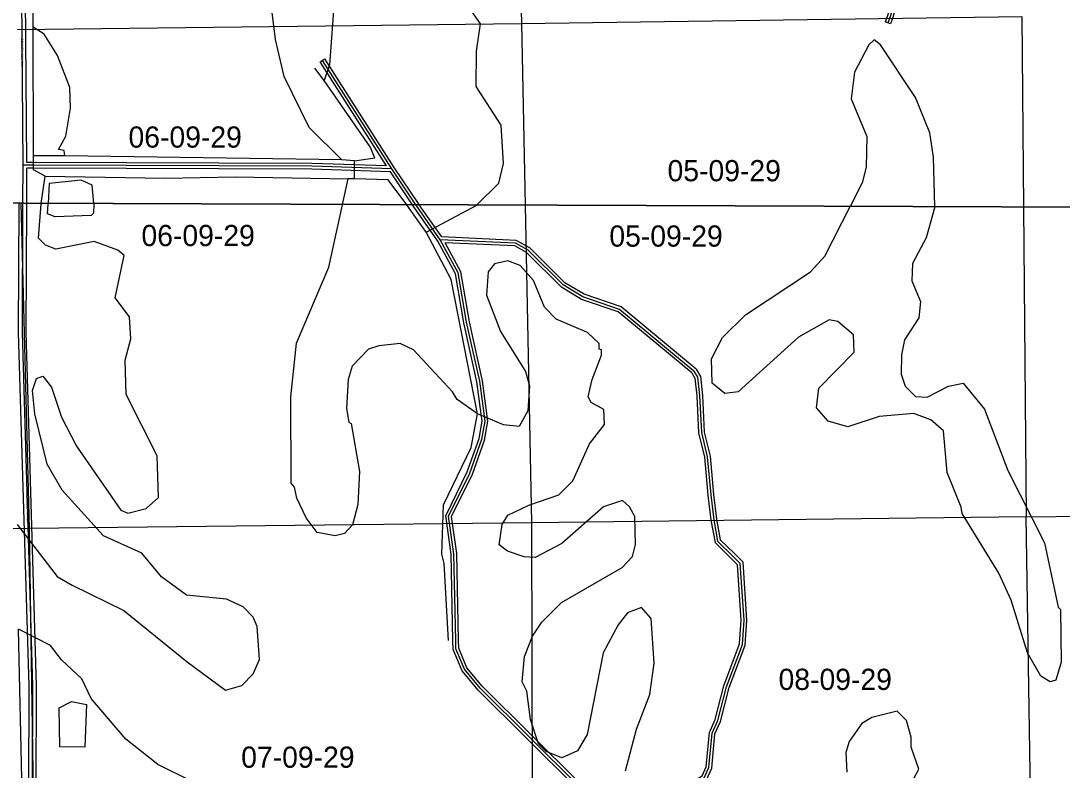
# Model space of a CAD drawing. Extents: x 418523 to 616617, y 1878279 to 2196743.
# Drawn here: x 521145 to 532209, y 1963339 to 1971295 of the extents above; entities that cross this region are included whole.
import ezdxf

# ---------------------------------------------------------------- set-up
doc = ezdxf.new("R2010")
doc.units = 0
for name, color, linetype in [('Level 1', 7, 'Continuous'), ('Level 2', 7, 'Continuous'), ('Level 22', 7, 'Continuous'), ('Level 23', 7, 'Continuous'), ('Level 31', 7, 'Continuous'), ('Level 32', 7, 'Continuous'), ('Level 34', 7, 'Continuous'), ('Level 5', 7, 'Continuous'), ('Level 63', 7, 'Continuous'), ('Level 7', 7, 'Continuous')]:
    doc.layers.add(name, color=color, linetype=linetype)

msp = doc.modelspace()

# ---------------------------------------------------------------- linework, layer by layer
at = {"layer": 'Level 1'}
for p, q in [((526352.964, 1976634.046), (526463.673, 1971266.003)), ((526463.673, 1971266.003), (531779.839, 1971340.711)), ((531779.839, 1971340.711), (531797.47, 1969317.639)), ((521109.59, 1971203.545), (526463.673, 1971266.003)), ((526463.673, 1971266.003), (526502.965, 1969337.629)), ((521145.324, 1969357.858), (521235.364, 1965904.444)), ((526502.965, 1969337.629), (526571.711, 1965963.616)), ((531797.47, 1969317.639), (531826.141, 1966027.543)), ((531826.141, 1966027.543), (537223.575, 1966097.09)), ((526571.711, 1965963.616), (521235.364, 1965904.444)), ((531826.141, 1966027.543), (526571.711, 1965963.616)), ((526571.711, 1965963.616), (526582.577, 1960669.806)), ((531910.485, 1960685.025), (531826.141, 1966027.543)), ((521235.364, 1965904.444), (515839.067, 1965847.821)), ((521235.364, 1965904.444), (521313.555, 1960545.971))]:
    msp.add_line(p, q, dxfattribs=at)
at = {"layer": 'Level 22'}
for p, q in [((521169.483, 1969761.709), (521149.765, 1972171.386)), ((521167.688, 1969357.774), (521169.483, 1969761.709))]:
    msp.add_line(p, q, dxfattribs=at)
msp.add_lwpolyline([(521316.209, 1961561.776), (521293.195, 1962818.296), (521269.311, 1963143.493), (521273.313, 1964235.542), (521162.339, 1967987.446), (521167.665, 1969352.599), (521167.688, 1969357.774)], dxfattribs=at)
at = {"layer": 'Level 23'}
for p, q in [((521209.242, 1969791.562), (521189.765, 1972171.712)), ((521207.689, 1969357.623), (521209.351, 1969731.56))]:
    msp.add_line(p, q, dxfattribs=at)
for points in [[(521276.214, 1961561.043), (521253.221, 1962816.464), (521229.305, 1963142.1), (521233.31, 1964235.024), (521122.335, 1967986.932), (521127.664, 1969352.766), (521127.686, 1969357.925)], [(521356.203, 1961562.508), (521333.17, 1962820.128), (521309.318, 1963144.887), (521313.316, 1964236.061), (521202.342, 1967987.958), (521207.665, 1969352.431), (521207.689, 1969357.623)]]:
    msp.add_lwpolyline(points, dxfattribs=at)
at = {"layer": 'Level 31'}
for p, q in [((525087.614, 1969722.071), (524349.789, 1970874.961)), ((521277.696, 1969761.311), (521169.483, 1969761.709)), ((525341.234, 1969342.016), (525087.614, 1969722.071))]:
    msp.add_line(p, q, dxfattribs=at)
for points in [[(529957, 1973458.508), (529987.704, 1973318.228), (530063.218, 1972945.947), (530167.927, 1972573.566), (530251.305, 1972365.631), (530313.664, 1972227.955), (530379.42, 1971969.897), (530410.23, 1971699.956), (530420.266, 1971479.546), (530382.974, 1971338.575), (530357.047, 1971273.568)], [(525087.614, 1969722.071), (524237.227, 1969750.206), (521277.696, 1969761.311)], [(525601.271, 1968971.106), (525344.249, 1969337.497), (525341.234, 1969342.016)], [(528296.778, 1967576.826), (527507.555, 1968230.162), (527116.09, 1968364.996), (526908.029, 1968490.825), (526534.527, 1968859.071), (526401.187, 1968934.454), (525601.271, 1968971.106)], [(525766.455, 1964716.456), (525746.86, 1965635.851), (525690.198, 1966036.075), (525916.839, 1966493.843), (526043.467, 1966851.961), (526077.468, 1967043.488), (526020.576, 1967468.805), (525881.245, 1968094.426), (525791.709, 1968620.229), (525601.271, 1968971.106)], [(528296.778, 1967576.826), (528335.897, 1967509.777), (528357.441, 1967316.236), (528376.387, 1966923.057), (528438.021, 1966667.192), (528474.701, 1966262.314), (528506.792, 1965997.824), (528548.535, 1965771.486), (528706.37, 1965616.384)], [(527594.71, 1962652.814), (527703.756, 1962794.259), (528029.18, 1962909.494), (528096.5, 1963009.265), (528280.566, 1963183.907), (528405.881, 1963258.385), (528456.088, 1963366.581), (528491.004, 1963733.026), (528549.866, 1963866.282), (528642.835, 1964224.526), (528811.339, 1964674.149), (528828.735, 1964932.286), (528789.553, 1965532.818), (528706.37, 1965616.384)], [(527594.71, 1962652.814), (526025.239, 1964209.329), (525859, 1964409.929), (525768.36, 1964626.99), (525766.455, 1964716.456)]]:
    msp.add_lwpolyline(points, dxfattribs=at)
at = {"layer": 'Level 32'}
for p, q in [((530384.913, 1971262.454), (530329.181, 1971284.682)), ((524324.52, 1970858.789), (524375.058, 1970891.131)), ((525031.6, 1969753.941), (524324.52, 1970858.789)), ((525112.729, 1969738.483), (524375.058, 1970891.131)), ((521277.807, 1969791.311), (521209.242, 1969791.562)), ((521277.587, 1969731.311), (521209.351, 1969731.561)), ((525305.075, 1969342.152), (525071.216, 1969692.596)), ((525617.368, 1969000.401), (525377.823, 1969341.877))]:
    msp.add_line(p, q, dxfattribs=at)
for points in [[(529930.28, 1973440.283), (529958.347, 1973312.039), (530034.036, 1972938.895), (530139.482, 1972563.896), (530223.705, 1972353.854), (530285.245, 1972217.985), (530349.845, 1971964.467), (530380.306, 1971697.571), (530390.087, 1971482.775), (530354.435, 1971348.001), (530329.181, 1971284.682)], [(529995.33, 1973423.708), (530017.06, 1973324.418), (530092.399, 1972952.999), (530196.371, 1972583.236), (530278.905, 1972377.409), (530342.083, 1972237.925), (530408.995, 1971975.326), (530440.153, 1971702.343), (530450.445, 1971476.319), (530411.513, 1971329.147), (530384.913, 1971262.454)], [(525071.216, 1969692.596), (524236.675, 1969720.206), (521277.584, 1969731.311)], [(525031.6, 1969753.941), (524237.779, 1969780.205), (521277.81, 1969791.311)], [(525377.823, 1969341.877), (525369.01, 1969354.44), (525112.729, 1969738.484)], [(525575.725, 1968955.285), (525319.488, 1969320.554), (525305.075, 1969342.152)], [(525736.461, 1964715.818), (525716.904, 1965633.42), (525659.192, 1966041.064), (525889.155, 1966505.541), (526014.36, 1966859.635), (526047.113, 1967044.137), (525991.011, 1967463.546), (525851.797, 1968088.644), (525762.969, 1968610.29), (525575.725, 1968955.284)], [(528320.009, 1967596.541), (527522.484, 1968256.751), (527128.88, 1968392.321), (526926.576, 1968514.668), (526552.756, 1968883.228), (526409.716, 1968964.096), (525617.369, 1969000.401)], [(528273.549, 1967557.109), (527492.627, 1968203.574), (527103.299, 1968337.671), (526889.481, 1968466.981), (526516.298, 1968834.913), (526392.658, 1968904.812), (525652.992, 1968938.703)], [(525796.449, 1964717.096), (525776.815, 1965638.282), (525721.204, 1966031.086), (525944.523, 1966482.146), (526072.575, 1966844.287), (526107.823, 1967042.84), (526050.141, 1967474.064), (525910.694, 1968100.208), (525820.448, 1968630.168), (525652.992, 1968938.703)], [(528273.549, 1967557.109), (528306.784, 1967500.145), (528327.52, 1967313.852), (528346.558, 1966918.785), (528408.34, 1966662.3), (528444.865, 1966259.154), (528477.121, 1965993.293), (528520.751, 1965756.727), (528685.344, 1965594.986)], [(528320.009, 1967596.541), (528365.011, 1967519.409), (528387.362, 1967318.62), (528406.217, 1966927.33), (528467.702, 1966672.084), (528504.539, 1966265.475), (528536.462, 1966002.356), (528576.32, 1965786.243), (528727.398, 1965637.781)], [(527619.515, 1962635.852), (527722.113, 1962768.933), (528048.518, 1962884.516), (528119.532, 1962989.762), (528298.78, 1963159.833), (528429.188, 1963237.337), (528485.465, 1963358.616), (528520.409, 1963725.346), (528578.293, 1963856.389), (528671.479, 1964215.468), (528840.975, 1964667.741), (528858.802, 1964932.253), (528818.757, 1965546.005), (528727.398, 1965637.781)], [(527591.703, 1962698.048), (527685.4, 1962819.585), (528009.843, 1962934.473), (528073.469, 1963028.767), (528262.353, 1963207.981), (528382.575, 1963279.432), (528426.71, 1963374.545), (528461.599, 1963740.706), (528521.44, 1963876.176), (528614.19, 1964233.583), (528781.702, 1964680.557), (528798.669, 1964932.317), (528760.349, 1965519.631), (528685.344, 1965594.986)], [(527556.842, 1962648.116), (526003.074, 1964189.06), (525833.042, 1964394.236), (525738.487, 1964620.671), (525736.461, 1964715.818)], [(527591.703, 1962698.048), (526047.404, 1964229.599), (525884.958, 1964425.623), (525798.233, 1964633.308), (525796.449, 1964717.096)]]:
    msp.add_lwpolyline(points, dxfattribs=at)
at = {"layer": 'Level 5'}
for p, q in [((521276.235, 1971228.707), (521278.294, 1971862.263)), ((521280.159, 1969861.504), (521276.235, 1971228.707)), ((524367.23, 1970660.165), (524267.615, 1970793.877)), ((521613.617, 1969860.429), (521280.159, 1969861.504)), ((524556.219, 1969817.567), (521613.617, 1969860.429)), ((524689.572, 1969808.809), (524556.219, 1969817.567)), ((524688.955, 1969617.074), (524622.264, 1969617.273)), ((525246.604, 1969340.175), (525244.961, 1969342.379)), ((525452.953, 1969050.211), (525246.604, 1969340.175)), ((521186.795, 1961894.577), (521121.202, 1964837.535))]:
    msp.add_line(p, q, dxfattribs=at)
for points in [[(524689.572, 1969808.809), (524906.446, 1969841.432), (524856.783, 1969958.315), (524367.23, 1970660.165)], [(521404.485, 1969644.371), (521279.671, 1969711.451), (521280.159, 1969861.504)], [(521404.485, 1969644.371), (522679.917, 1969623.577), (523421.885, 1969637.837), (524622.264, 1969617.273)], [(525244.961, 1969342.379), (525047.414, 1969607.559), (524688.955, 1969617.074)], [(525996.979, 1967122.753), (525718.118, 1968549.183), (525452.953, 1969050.211)], [(525689.162, 1964714.523), (525641.757, 1965531.621), (525617.075, 1965631.754), (525635.417, 1966156.876), (525929.144, 1966764.514), (525996.979, 1967122.753)]]:
    msp.add_lwpolyline(points, dxfattribs=at)
msp.add_lwpolyline([(521559.014, 1963585.681), (521552.017, 1964002.531), (521685.589, 1964068.795), (521843.883, 1964034.926), (521825.78, 1963584.826), (521559.014, 1963585.681)], close=True, dxfattribs=at)
at = {"layer": 'Level 63'}
for points in [[(497565.655, 1969446.889), (537233.896, 1969297.112), (537381.015, 2014754.121), (497762.102, 2014904.337), (497565.655, 1969446.889)], [(497370.053, 1923990.389), (537087.279, 1923840.983), (537233.896, 1969297.112), (497565.655, 1969446.889), (497370.053, 1923990.389)]]:
    msp.add_lwpolyline(points, dxfattribs=at)
at = {"layer": 'Level 7'}
for p, q in [((524688.955, 1969617.074), (524689.572, 1969808.809)), ((521362.52, 1969357.038), (521404.485, 1969644.371)), ((524563.585, 1969344.951), (524622.264, 1969617.273)), ((521361.89, 1969352.723), (521362.52, 1969357.038)), ((521437.099, 1969356.756), (521436.921, 1969352.494)), ((521920.393, 1969350.931), (521920.073, 1969354.933)), ((524563.027, 1969342.366), (524563.585, 1969344.951)), ((525452.953, 1969050.211), (525988.541, 1969337.755)), ((525988.541, 1969337.755), (525990.363, 1969339.565)), ((529956.465, 1969324.59), (529956.647, 1969324.948)), ((530856.979, 1969322), (530856.749, 1969321.191))]:
    msp.add_line(p, q, dxfattribs=at)
for points in [[(524556.219, 1969817.567), (524207.204, 1970160.511), (523942.208, 1970703.221), (523851.78, 1971095.319), (523803.031, 1971495.628), (523654.121, 1971846.254), (523396.54, 1972113.827), (523205.164, 1972222.827), (522989.005, 1972406.939), (522706.554, 1972707.972), (522706.713, 1972757.984), (522490.714, 1972992.086), (522174.722, 1973234.858), (521999.558, 1973202.105), (522007.44, 1973068.682), (522272.924, 1972667.696), (522579.382, 1972049.785), (522686.71, 1971732.648), (522635.874, 1971474.381), (522502.231, 1971399.808), (522360.548, 1971408.606), (521528.38, 1971861.446), (521278.294, 1971862.263)], [(525990.363, 1969339.565), (526222.713, 1969570.423), (526273.41, 1969778.669), (526249.713, 1970187.249), (525984.289, 1970596.585), (525985.493, 1970971.714), (526028.119, 1971263.361), (525903.633, 1971438.815), (525762.277, 1971547.645), (525554.618, 1971781.748), (525454.805, 1971857.108), (524954.921, 1971950.404), (524712.996, 1971901.17), (524562.425, 1971734.934), (524469.808, 1971451.796), (524426.108, 1970826.7), (524367.23, 1970660.165)], [(521613.617, 1969860.429), (521605.475, 1969918.82), (521547.125, 1969927.35), (521622.604, 1970068.804), (521673.6, 1970368.751), (521665.985, 1970585.527), (521533.676, 1970927.744), (521392.71, 1971153.287), (521276.235, 1971228.707)], [(530856.979, 1969322), (530841.999, 1969847.262), (530801.134, 1970105.818), (530652.293, 1970481.445), (530278.985, 1971041.193), (530212.452, 1971091.434), (530153.931, 1971041.581), (530002.933, 1970750.303), (529968.677, 1970466.996), (530134.098, 1970066.298), (530124.714, 1969741.21), (530082.475, 1969574.616), (529956.647, 1969324.948)], [(521920.073, 1969354.933), (521904.38, 1969551.035), (521787.835, 1969601.445), (521445.938, 1969569.209), (521437.099, 1969356.756)], [(521108.083, 1965946.341), (521531.482, 1965394.763), (521689.548, 1965302.573), (522238.895, 1965034.045), (522912.41, 1964489.991), (523319.915, 1964188.579), (523495.139, 1964238.043), (523612.27, 1964362.697), (523679.418, 1964512.551), (523655.552, 1964862.75), (523614.199, 1964962.911), (523506.155, 1965071.642), (523331.349, 1965155.562), (522906.358, 1965198.617), (522640.179, 1965391.208), (522432.59, 1965641.981), (522024.696, 1965826.69), (521584.438, 1966311.606), (521426.929, 1966587.23), (521295.237, 1967121.181), (521271.052, 1967371.336), (521313.12, 1967496.249), (521379.882, 1967521.031), (521471.216, 1967404.029), (521578.584, 1967086.913), (521735.963, 1966777.948), (522208.976, 1966101.199), (522283.909, 1966067.589), (522475.802, 1966116.993), (522609.544, 1966233.277), (522594.275, 1966675.167), (522262.916, 1967326.478), (522255.75, 1967693.276), (522314.827, 1967918.202), (522298.903, 1968151.648), (522149.496, 1968352.211), (522242.64, 1968802.082), (522176.138, 1968860.632), (521926.34, 1968953.151), (521517.602, 1968871.094), (521409.359, 1968913.133), (521334.565, 1968988.394), (521361.89, 1969352.723)], [(521920.393, 1969350.931), (521918.955, 1969253.288), (521893.885, 1969228.347), (521510.345, 1969212.911), (521427.113, 1969246.521), (521436.921, 1969352.494)], [(525996.979, 1967122.753), (525780.721, 1967273.494), (525730.969, 1967357.016), (525315.591, 1967800.18), (525174.066, 1967867.33), (524948.922, 1967843.046), (524840.41, 1967810.054), (524664.759, 1967627.217), (524622.66, 1967485.623), (524604.975, 1967177.246), (524629.528, 1967035.433), (524654.499, 1967018.693), (524744.57, 1966509.882), (524726.755, 1966159.784), (524667.717, 1965943.238), (524584.057, 1965851.795), (524483.955, 1965827.113), (524292.32, 1965861.081), (524176.095, 1966019.833), (524076.749, 1966228.567), (524052.095, 1966345.379), (524018.915, 1966387.15), (524013.519, 1967304.191), (524073.66, 1967870.865), (524418.065, 1968678.378), (524563.027, 1969342.366)], [(530856.749, 1969321.191), (530763.081, 1968991.471), (530620.483, 1968716.822), (530611.555, 1968533.458), (530702.541, 1968316.424), (530685.314, 1968141.42), (530534.504, 1967908.492), (530500.676, 1967750.198), (530499.99, 1967541.793), (530541.272, 1967416.621), (530649.287, 1967307.89), (530774.34, 1967299.161), (530999.774, 1967415.147), (531158.266, 1967447.971), (531382.466, 1967172.146), (531630.463, 1966521.135), (532019.825, 1965752.912), (532167.69, 1965068.868), (532192.601, 1965043.768), (532199.18, 1964485.195), (532140.202, 1964293.66), (532081.781, 1964277.179), (531981.938, 1964335.859), (531841.01, 1964586.372), (531667.737, 1965145.503), (531535.269, 1965429.358), (531145.49, 1966064.168), (531137.378, 1966130.889), (530988.499, 1966498.176), (530948.22, 1966940.136), (530815.235, 1967057.276), (530632.03, 1967124.556), (530265.131, 1967092.38), (529931.355, 1966985.093), (529723.109, 1967044.091), (529598.514, 1967186.203), (529624.211, 1967394.548), (530000.554, 1967776.812), (529992.81, 1967960.246), (529826.534, 1968102.487), (529734.901, 1968119.456), (529409.197, 1967937.098), (528765.441, 1967355.616), (528623.648, 1967339.394), (528490.633, 1967448.195), (528483.109, 1967706.661), (528600.537, 1967931.347), (528843.08, 1968172.346), (529536.458, 1968628.626), (529687.039, 1968794.861), (529956.465, 1969324.59)], [(527642.744, 1965608.571), (527676.482, 1965733.524), (527669.127, 1966033.631), (527611.064, 1966133.862), (527536.271, 1966200.812), (527335.967, 1966134.748), (526892.904, 1965744.373), (526608.98, 1965595.206), (526492.296, 1965603.935), (526317.431, 1965662.844), (526225.928, 1965729.824), (526259.995, 1965946.47), (526318.675, 1966046.313), (526544.078, 1966153.968), (526861.224, 1966261.325), (527011.735, 1966410.891), (527188.073, 1966802.142), (527347.113, 1967010.029), (527339.3, 1967168.452), (527206.145, 1967243.902), (527172.994, 1967302.353), (527215.262, 1967485.628), (527316.12, 1967743.756), (527316.309, 1967802.117), (527291.338, 1967810.516), (527291.537, 1967868.868), (527166.842, 1967985.969), (526833.852, 1968128.768), (526709.197, 1968254.209), (526593.4, 1968538.034), (526452.203, 1968696.886), (526318.989, 1968747.326), (526177.166, 1968714.433), (526110.186, 1968631.27), (526092.73, 1968381.244), (526241.54, 1967997.287), (526506.934, 1967571.281), (526548.157, 1967421.098), (526530.601, 1967154.391), (526438.382, 1966987.966), (526271.717, 1967005.154), (525996.979, 1967122.753)], [(527568.74, 1963332.976), (527686.885, 1963774.408), (527829.783, 1964140.759), (527872.508, 1964474.077), (527840.7, 1964949.347), (527741.055, 1965066.389), (527590.802, 1965008.516), (527490.372, 1964883.801), (527331.004, 1964584.182), (527161.504, 1963717.76), (527060.915, 1963543.025), (526893.952, 1963468.521), (526727.427, 1963535.73), (526644.324, 1963619.391), (526561.807, 1963878.076), (526521.071, 1964178.312), (526471.378, 1964278.514), (526497.235, 1964545.18), (526581.293, 1964761.666), (526681.813, 1964911.391), (526890.904, 1965119.149), (527533.983, 1965492.226), (527642.744, 1965608.571)], [(522958.384, 1963222.702), (522600.472, 1963398.941), (522259.53, 1963666.783), (521894.133, 1964101.458), (521794.747, 1964310.191), (521578.659, 1964510.953), (521462.403, 1964661.396), (521121.202, 1964837.535)], [(530636.324, 1963256.416), (530686.644, 1963347.988), (530603.998, 1963581.662), (530604.355, 1963690.036), (530554.892, 1963865.269), (530455.178, 1963965.6), (530188.222, 1963899.785), (530079.621, 1963833.421), (529945.621, 1963642.116), (529911.912, 1963525.532), (529919.565, 1963317.087)]]:
    msp.add_lwpolyline(points, dxfattribs=at)

# ---------------------------------------------------------------- texts
at = {"layer": 'Level 2'}
for s, p in [('06-09-29', (522289.519, 1969948.45)), ('05-09-29', (528016.23, 1969591.392)), ('06-09-29', (522427.118, 1968902.871)), ('05-09-29', (527398.05, 1968897.209)), ('08-09-29', (529195.699, 1964190.926)), ('07-09-29', (523486.744, 1963364.732))]:
    msp.add_text(s, height=225, dxfattribs=at).set_placement(p)
at = {"layer": 'Level 34'}
for rotation, p in [(270.4678195, (521145.952, 1971110.063)), (271.6932139, (521201.086, 1966254.685))]:
    msp.add_text('COUNTY HWY 305', height=25, rotation=rotation, dxfattribs=at).set_placement(p)

doc.saveas('drawing.dxf')
